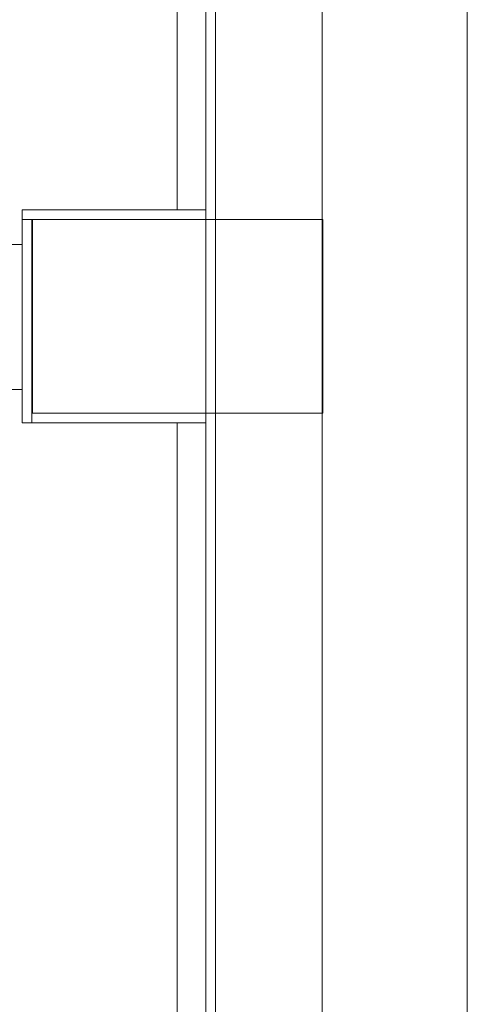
# Model space of a CAD drawing. Header units: millimetres. Extents: x -261 to 187, y -214 to 106.
# Tile 464 of 656: x -187.506 to -187.044, y -72.81 to -71.793. Entities that reach past the tile are written whole.
import ezdxf

# ---------------------------------------------------------------- set-up
doc = ezdxf.new("R2010")
doc.units = ezdxf.units.MM
doc.header["$LTSCALE"] = 0.005
doc.header["$MEASUREMENT"] = 0
for name, color, linetype, lineweight in [('IFC-Parede padrão-Contorno', 9, 'Continuous', 5), ('IFC-Pilar-Contorno', 9, 'Continuous', 5), ('IFC-Viga-Contorno', 9, 'Continuous', 5)]:
    doc.layers.add(name, color=color, linetype=linetype, lineweight=lineweight)

msp = doc.modelspace()

# ---------------------------------------------------------------- linework, layer by layer
at = {"layer": 'IFC-Parede padrão-Contorno', "lineweight": 5}
for p, q in [((-187.3137, -73.5945), (-187.3137, -68.8782)), ((-187.3037, -73.7135), (-187.3037, -68.8782)), ((-187.0437, -89.1769), (-187.0437, -69.3982)), ((-187.1937, -75.2309), (-187.1937, -69.9201)), ((-187.5037, -71.9933), (-187.5037, -71.9896)), ((-187.5037, -71.9896), (-187.385, -71.9896)), ((-187.5037, -71.9996), (-187.5037, -71.9933)), ((-187.385, -71.9896), (-187.3137, -71.9896)), ((-187.5037, -71.9996), (-187.385, -71.9996)), ((-187.5037, -72.0783), (-187.5037, -71.9996)), ((-187.4937, -72.0783), (-187.4937, -71.9996)), ((-187.385, -71.9996), (-187.3137, -71.9996)), ((-187.5037, -72.2096), (-187.5037, -72.0783)), ((-187.4937, -72.2096), (-187.4937, -72.0783)), ((-187.4937, -72.1996), (-187.4261, -72.1996)), ((-187.4261, -72.1996), (-187.3137, -72.1996)), ((-187.5037, -72.2096), (-187.4999, -72.2096)), ((-187.4999, -72.2096), (-187.4937, -72.2096)), ((-187.4937, -72.2096), (-187.4261, -72.2096)), ((-187.4261, -72.2096), (-187.3137, -72.2096))]:
    msp.add_line(p, q, dxfattribs=at)
at = {"layer": 'IFC-Pilar-Contorno', "lineweight": 5}
for p, q in [((-187.4928, -72.0844), (-187.4928, -71.9996)), ((-187.41, -71.9996), (-187.3201, -71.9996)), ((-187.3201, -71.9996), (-187.1928, -71.9996)), ((-187.1928, -72.0547), (-187.1928, -71.9996)), ((-187.1928, -72.1147), (-187.1928, -72.0547)), ((-187.4928, -72.1444), (-187.4928, -72.0844)), ((-187.1928, -72.1996), (-187.1928, -72.1147)), ((-187.4928, -72.1996), (-187.4928, -72.1444)), ((-187.4928, -72.1996), (-187.3654, -72.1996)), ((-187.3654, -72.1996), (-187.2827, -72.1996)), ((-187.2827, -72.1996), (-187.1928, -72.1996))]:
    msp.add_line(p, q, dxfattribs=at)
at = {"layer": 'IFC-Viga-Contorno', "lineweight": 5}
for p, q in [((-187.3435, -71.9896), (-187.3435, -68.9589)), ((-192.1412, -72.0253), (-187.5037, -72.0253)), ((-187.4937, -72.0253), (-187.4928, -72.0253)), ((-187.6149, -72.1753), (-187.5037, -72.1753)), ((-187.4937, -72.1753), (-187.4928, -72.1753)), ((-187.3435, -75.2789), (-187.3435, -72.2096))]:
    msp.add_line(p, q, dxfattribs=at)

doc.saveas('drawing.dxf')
